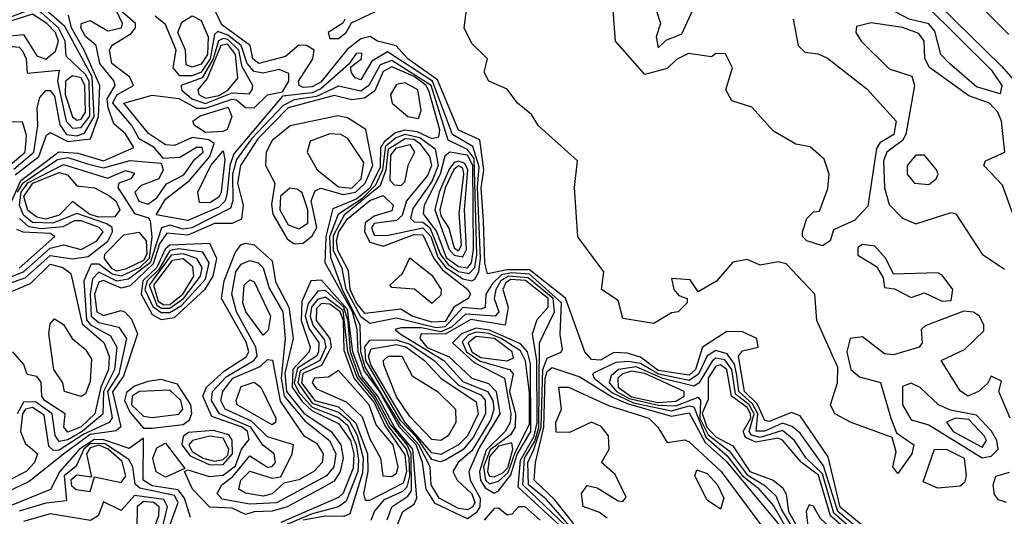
# Model space of a CAD drawing. Extents: x 2889633 to 3052318, y 540750 to 918690.
# Tile 591 of 656: x 2994816 to 2997035, y 822134 to 823254. Entities that reach past the tile are written whole.
import ezdxf

# ---------------------------------------------------------------- set-up
doc = ezdxf.new("R2010")
doc.units = 0

msp = doc.modelspace()

# ---------------------------------------------------------------- linework, layer by layer
at = {"layer": '0CON02XD'}
for points in [[(2997025, 823086.7), (2996972.2, 823102.2), (2996911.2, 823155), (2996892, 823175), (2996877.8, 823227.8), (2996865, 823244), (2996820, 823255), (2996765, 823284), (2996715, 823287.5), (2996695.8, 823295.8), (2996672.5, 823355), (2996616.4, 823406.4), (2996588.6, 823485), (2996597.1, 823522.9), (2996615, 823525.6), (2996635, 823508.1), (2997005, 823140.6), (2997029.4, 823105), (2997025, 823086.7)], [(2996675, 823496.2), (2997028.6, 823148.6), (2997093.3, 823075)], [(2997045, 823220), (2996867.3, 823397.3)], [(2994798.5, 822845), (2994818.7, 822891.3), (2994904.7, 822955.3), (2994947.1, 822952.9), (2995005, 822935.4), (2995073.8, 822965), (2995055, 822996.2), (2995028.8, 823018.8), (2995016, 823055), (2995013.6, 823075), (2995031.4, 823105), (2995029.2, 823115), (2994997.1, 823155), (2994988.6, 823195), (2994965, 823215.5), (2994954.2, 823235), (2994955.5, 823245), (2994975, 823251.8), (2995015, 823228.1), (2995045.7, 823235), (2995047.8, 823245), (2995015.2, 823315.2)], [(2996250, 823275), (2996260, 823245), (2996250, 823215), (2996255, 823190), (2996273, 823207), (2996308.3, 823221.7), (2996343, 823297)], [(2994935, 823008.9), (2994955, 823010.4), (2994974.3, 823035.7), (2994973.1, 823115), (2994965, 823130), (2994921.2, 823171.2), (2994918.8, 823205), (2994903.9, 823235), (2994865, 823269.6), (2994845, 823278.3), (2994757.1, 823245), (2994751.9, 823235), (2994766.1, 823206.1), (2994785, 823194.3), (2994815, 823191.2), (2994823, 823183), (2994830.8, 823165), (2994833.3, 823133.3), (2994905, 823140), (2994901.9, 823115), (2994921.2, 823025), (2994935, 823008.9)], [(2994803.2, 822916.8), (2994847.9, 822955), (2994856.9, 823015), (2994855.7, 823055), (2994861.9, 823078.1), (2994875, 823094), (2994885, 823094), (2994895, 823081.2), (2994906.7, 823016.7), (2994922, 822995), (2994945, 822991.8), (2994962.3, 822997.7), (2994984.2, 823035), (2994980, 823125), (2994917.9, 823237.9), (2994869.9, 823279.9)], [(2994811.5, 822865), (2994824.1, 822885.9), (2994901.8, 822938.2), (2994925, 822943.1), (2994968.8, 822928.8), (2995005, 822919.6), (2995065, 822936.4), (2995135, 822930), (2995140, 822915), (2995130, 822895), (2995090.2, 822879.8), (2995075.7, 822865), (2995084.6, 822844.6), (2995105, 822837.8), (2995125, 822851.9), (2995146.8, 822883.2), (2995186.5, 822903.5), (2995210.9, 822939.1), (2995230, 822955), (2995227.5, 822965), (2995215, 822965.6), (2995177.1, 822942.9), (2995140.7, 822940.7), (2995119.2, 822965), (2995085.7, 822985), (2995068.9, 823015), (2995026.4, 823065), (2995035, 823084.4), (2995072.5, 823105), (2995064.2, 823124.2), (2995023.8, 823155), (2995018.8, 823185), (2995025, 823196.2), (2995067.9, 823222.1), (2995077.5, 823235), (2995077.5, 823245), (2995038.5, 823278.5)], [(2996725, 822104.7), (2996665, 822154.5), (2996637.9, 822267.9), (2996575, 822360), (2996555, 822368), (2996505, 822347.8), (2996495, 822350), (2996477.6, 822387.6), (2996449.2, 822415), (2996436.2, 822495), (2996445, 822506.7), (2996480, 822515), (2996477.5, 822535), (2996445, 822550), (2996409.3, 822550.7), (2996354.5, 822515.5), (2996338.9, 822465), (2996325, 822452.2), (2996255, 822462.4), (2996215, 822492.9), (2996185, 822501.9), (2996155, 822503.1), (2996125, 822485.7), (2996105, 822487.5), (2996090, 822505), (2996045.8, 822625.8), (2995965, 822689.5), (2995915, 822689.8), (2995870.3, 822680.3), (2995864.2, 822704.2), (2995861.1, 822801.1), (2995856.4, 822873.6), (2995862.4, 822915), (2995852.9, 822982.9), (2995804.7, 823004.7), (2995757.7, 823117.7), (2995690.5, 823165), (2995664.6, 823194.6), (2995622.5, 823205), (2995605.8, 823215.8), (2995585, 823210.6), (2995553.9, 823186.1), (2995495, 823112.7), (2995475, 823101.8), (2995455, 823100.9), (2995446, 823105), (2995444.4, 823115), (2995477.1, 823165), (2995480, 823185), (2995462.5, 823195), (2995445, 823195.7), (2995415, 823170.8), (2995355, 823154.5), (2995341.5, 823165), (2995335.8, 823195), (2995271.9, 823241.9), (2995256.4, 823275)], [(2997048, 822355), (2997022.5, 822415), (2997028.3, 822438.3), (2997005, 822450), (2996996.7, 822433.3), (2996976.7, 822415), (2996952.5, 822405), (2996935, 822416.7), (2996892.5, 822485), (2996945, 822510), (2996988.3, 822551.7), (2996988.8, 822565), (2996978.8, 822585), (2996965, 822593.8), (2996943.8, 822596.2), (2996856.4, 822563.6), (2996847.5, 822555), (2996850, 822525), (2996842.5, 822515), (2996785, 822497.5), (2996765, 822500), (2996715, 822538.8), (2996687.5, 822535), (2996680, 822505), (2996688.8, 822465), (2996708.1, 822448.1), (2996755.5, 822435.5), (2996779.4, 822355), (2996792, 822322), (2996831.2, 822295), (2996826, 822275), (2996795, 822230), (2996783.3, 822245), (2996791.2, 822278.8), (2996781.7, 822311.7), (2996690, 822345), (2996652.5, 822365), (2996643.3, 822385), (2996658.8, 822435), (2996659.3, 822469.3), (2996612.5, 822575), (2996607.5, 822635), (2996543.2, 822703.2), (2996525, 822707.5), (2996485, 822700), (2996455, 822712.5), (2996423, 822707), (2996386.4, 822663.6), (2996345, 822640), (2996327, 822667), (2996285, 822670), (2996290, 822645), (2996301.7, 822631.7), (2996320, 822625), (2996320, 822615), (2996300, 822595), (2996285, 822592.5), (2996245, 822568.8), (2996175, 822580), (2996165, 822620), (2996127.5, 822645), (2996132.5, 822685), (2996073.6, 822763.6), (2996066.7, 822875), (2996073.3, 822935), (2995985, 823014.2), (2995969.6, 823039.6), (2995938, 823065), (2995915, 823096.7), (2995873.3, 823115), (2995862.5, 823135), (2995870, 823165), (2995835, 823200), (2995817.5, 823235), (2995823.3, 823275)], [(2996625, 822743.3), (2996590, 822755), (2996580, 822765), (2996580, 822775), (2996590, 822805), (2996605, 822820), (2996618.3, 822821.7), (2996637, 822873), (2996640, 822905), (2996628.8, 822938.8), (2996597, 822967), (2996565, 822972.5), (2996515, 823002.5), (2996466.1, 823056.1), (2996420.7, 823070.7), (2996407.5, 823095), (2996422.5, 823145), (2996406.4, 823176.4), (2996385, 823177.5), (2996375, 823170), (2996323, 823177), (2996296.4, 823163.6), (2996275, 823143.3), (2996225, 823130), (2996158.8, 823205), (2996153.3, 823275)], [(2994875, 823164.4), (2994897.4, 823182.6), (2994904, 823205), (2994897.3, 823225), (2994877.9, 823245), (2994845, 823266), (2994779.1, 823245), (2994772.7, 823235), (2994775, 823224.3), (2994786.6, 823216.6), (2994825, 823220), (2994855, 823172), (2994875, 823164.4)], [(2994806.2, 822903.8), (2994859.6, 822945), (2994877, 822993), (2994885, 822998.8), (2994925, 822979.1), (2994975.8, 822985), (2994994.2, 823035), (2994996.6, 823105), (2994962, 823185), (2994932.8, 823235), (2994926, 823264)], [(2996055, 822112.6), (2996002.4, 822172.4), (2995962.7, 822205), (2995961.2, 822255), (2995974.5, 822284.5), (2995991.2, 822335), (2995995.2, 822464.8), (2996005, 822490), (2996036.2, 822503.8), (2996039.3, 822510.7), (2996034, 822544), (2996036.9, 822615), (2995965, 822679.5), (2995925, 822683.1), (2995902.1, 822677.9), (2995881.6, 822658.4), (2995866.7, 822635), (2995865.4, 822604.6), (2995855, 822600.5), (2995815, 822604.6), (2995775, 822561), (2995755, 822558.9), (2995665, 822580.5), (2995605, 822568.6), (2995585, 822583.6), (2995552.3, 822645), (2995542.8, 822692.8), (2995523.3, 822733.3), (2995523.3, 822766.7), (2995549.2, 822815), (2995629.6, 822880.4), (2995641.9, 822915), (2995647.5, 822962.5), (2995685, 822985.3), (2995704.2, 822984.2), (2995717.5, 822975), (2995740, 822945), (2995744.2, 822925), (2995735, 822902), (2995687.5, 822845), (2995678.3, 822811.7), (2995665, 822800.6), (2995615, 822794.2), (2995608.9, 822785), (2995615, 822767.5), (2995643.2, 822766.8), (2995725, 822783.9), (2995742.9, 822765), (2995758.3, 822718.3), (2995775.8, 822695.8), (2995815, 822669.1), (2995835, 822664.4), (2995841.7, 822668.3), (2995850.9, 822685), (2995854.4, 822715.6), (2995847.7, 822875), (2995851.7, 822921.7), (2995837.3, 822967.3), (2995791.5, 822995), (2995746.6, 823115), (2995645, 823181.1), (2995609.7, 823160.3), (2995585, 823118), (2995572.1, 823122.1), (2995563.3, 823135), (2995562.5, 823147.5), (2995586.7, 823165), (2995587.5, 823177.5), (2995575, 823178), (2995557.5, 823152.5), (2995495, 823097.3), (2995475, 823088.8), (2995408.8, 823081.2), (2995298.7, 822951.3), (2995289.5, 822925), (2995283.8, 822863.8), (2995279.1, 822845), (2995265, 822830.5), (2995195, 822800.6), (2995123.6, 822813.6), (2995145, 822848.6), (2995198.9, 822891.1), (2995244.7, 822945.3), (2995254.5, 822974.5), (2995242.3, 822982.3), (2995205, 822987.8), (2995165, 822970), (2995145, 822971.4), (2995106.8, 822996.8), (2995051.2, 823065), (2995115, 823083.2), (2995175, 823075.5), (2995215, 823053.8), (2995235, 823054.1), (2995295, 823074.6), (2995305, 823073.1), (2995325, 823055.7), (2995345, 823054.5), (2995375, 823083.8), (2995408.8, 823091.2), (2995422.9, 823115), (2995422.5, 823132.5), (2995400.9, 823140.9), (2995365, 823132.9), (2995345, 823136.7), (2995328.8, 823155), (2995315.4, 823195), (2995285, 823218.4), (2995263.1, 823226.9), (2995255, 823220), (2995245.2, 823165), (2995225, 823135.4), (2995205, 823126.9), (2995177.2, 823127.2), (2995162.5, 823145), (2995168.9, 823185), (2995145, 823242.5), (2995121.7, 823261.7)], [(2995205, 823146.2), (2995191.4, 823151.4), (2995190, 823185), (2995172.5, 823225), (2995181.8, 823248.2), (2995205, 823261.9), (2995225, 823251.4), (2995241.1, 823215), (2995239.2, 823175), (2995225, 823153.5), (2995205, 823146.2)], [(2995548.8, 823255), (2995544.1, 823245.9), (2995511.2, 823225), (2995515, 823211.2)], [(2995515, 823211.2), (2995535, 823211.4), (2995552, 823225), (2995563.9, 823246.1), (2995617.9, 823272.1)], [(2996558.8, 823255), (2996570, 823195), (2996585, 823180), (2996615, 823176.7), (2996636.4, 823166.4), (2996725, 823097.5), (2996790.8, 823025), (2996785.8, 822995), (2996754.4, 822975.6), (2996746.6, 822963.4), (2996727, 822833), (2996698.3, 822801.7), (2996650, 822780), (2996642.5, 822755), (2996625, 822743.3)], [(2997075, 822757.5), (2997030.6, 822880.6), (2996988.8, 822925), (2996992.5, 822935), (2997035.8, 822955), (2997028, 823025), (2997020, 823045), (2997001.2, 823065), (2996955, 823082), (2996866, 823146), (2996856, 823166), (2996854, 823205), (2996842.1, 823222.1), (2996805, 823235.6), (2996735, 823246.7), (2996701.7, 823238.3), (2996700, 823225), (2996712.5, 823205), (2996775, 823142.5), (2996826.4, 823126.4), (2996832.5, 823105), (2996813.1, 822995), (2996805, 822981.4), (2996770, 822955), (2996762.5, 822935), (2996764.4, 822874.4), (2996775, 822836.7), (2996805, 822806.2), (2996835, 822793.3), (2996915, 822818.8), (2996925.7, 822815.7), (2996984.5, 822724.5), (2997035, 822691.2)], [(2995235, 823064.2), (2995295, 823088.9), (2995333.6, 823086.4), (2995340, 823095), (2995342, 823105), (2995317.4, 823147.4), (2995310.3, 823185), (2995285, 823208.6), (2995275, 823211.4), (2995264, 823206), (2995252.6, 823165), (2995227.4, 823122.6), (2995180, 823105), (2995181.2, 823095), (2995204.4, 823075), (2995235, 823064.2)], [(2995235, 823076.7), (2995265, 823082.3), (2995286.2, 823095), (2995308.2, 823121.8), (2995302.5, 823175), (2995285, 823198.4), (2995269.6, 823195), (2995239, 823121), (2995218, 823095), (2995220, 823085), (2995235, 823076.7)], [(2996064.8, 822094.8), (2995950, 822205), (2995953.7, 822265), (2995976.8, 822303.2), (2995985.8, 822334.2), (2995987.8, 822525), (2996021.5, 822595), (2996018.2, 822625), (2995961.7, 822671.7), (2995918, 822675), (2995900.7, 822665), (2995889.2, 822645), (2995885.6, 822625), (2995895.6, 822595), (2995887.5, 822585), (2995820.5, 822589.5), (2995789.4, 822560.6), (2995765, 822549.8), (2995721.2, 822558.8), (2995675, 822558.6), (2995662.5, 822555), (2995673.3, 822545), (2995772.2, 822485), (2995815, 822437.5), (2995870.6, 822415), (2995882.1, 822395), (2995884.6, 822375), (2995877.8, 822352.2), (2995835, 822281.4), (2995804, 822255), (2995792, 822235), (2995802, 822215), (2995835, 822184.2), (2995841.8, 822165), (2995837.5, 822155), (2995825, 822148.5), (2995805, 822151.1), (2995761.1, 822175), (2995743.8, 822205), (2995741.5, 822245), (2995715.8, 822295), (2995675, 822339.6), (2995595, 822470.4), (2995584.8, 822505), (2995583.4, 822565), (2995544, 822645), (2995517.2, 822717.2), (2995514.8, 822765), (2995534.3, 822815.7), (2995588.9, 822851.1), (2995618.8, 822881.2), (2995634.6, 822915.4), (2995641.2, 822968.8), (2995663, 822987), (2995684.8, 822995.2), (2995718.2, 822988.2), (2995752.5, 822962.5), (2995759.2, 822925), (2995745, 822888.9), (2995702.4, 822827.6), (2995697.1, 822805), (2995705, 822798.1), (2995725, 822796.8), (2995740.3, 822785), (2995764.3, 822724.3), (2995781.9, 822701.9), (2995805, 822685.8), (2995829.1, 822680.9), (2995841.8, 822695), (2995846.3, 822723.7), (2995840.2, 822940.2), (2995825, 822960.7), (2995781.5, 822981.5), (2995743.2, 823105), (2995655, 823161.8), (2995628.5, 823151.5), (2995603.3, 823105), (2995585, 823092.2), (2995535, 823103.3), (2995485, 823080.3), (2995435, 823072.9), (2995409.9, 823060.1), (2995338.9, 822985), (2995305, 822938.1), (2995295.9, 822905), (2995296.5, 822845), (2995291.1, 822828.9), (2995204.4, 822784.4), (2995185, 822781.2), (2995155, 822790), (2995136, 822784), (2995110.2, 822705), (2995061.5, 822668.5), (2995035, 822664.1), (2994995, 822684.5), (2994980.8, 822669.2), (2994975.3, 822635), (2994977.3, 822585), (2994995, 822570.8), (2995040, 822560), (2995057.1, 822535), (2995039.7, 822455), (2995014.3, 822415), (2995024.4, 822355.6), (2995018, 822345), (2994961.2, 822318.8), (2994905, 822282.7), (2994892.2, 822282.2), (2994881.9, 822291.9), (2994871.5, 822361.5), (2994845, 822378.9), (2994829.4, 822375), (2994822.4, 822365), (2994818.4, 822325), (2994828.9, 822298.9), (2994856.7, 822275), (2994850, 822255), (2994831.2, 822235), (2994753.9, 822196.1)], [(2996090.6, 822060.6), (2995939.7, 822199.7), (2995945, 822260.6), (2995975.5, 822314.5), (2995982, 822345), (2995981.6, 822485), (2995971.8, 822545), (2995982.1, 822577.9), (2996007.1, 822605), (2996007.4, 822625), (2995955.7, 822665.7), (2995922.5, 822667.5), (2995910.7, 822659.3), (2995904.6, 822645), (2995916.9, 822605), (2995910, 822565), (2995832.6, 822577.4), (2995775, 822544.3), (2995721.2, 822545), (2995717.8, 822535), (2995734.2, 822514.2), (2995783.7, 822493.7), (2995835.4, 822445.4), (2995872.9, 822432.9), (2995889.6, 822415), (2995898.2, 822365), (2995851.5, 822288.5), (2995828.5, 822235), (2995831.5, 822215), (2995854.1, 822175), (2995853.3, 822155), (2995845, 822141.5), (2995825, 822128.1), (2995752.4, 822162.4), (2995731.8, 822195), (2995723.9, 822255), (2995709.5, 822295), (2995672.4, 822335), (2995626.6, 822416.6), (2995592.6, 822462.6), (2995578.6, 822505), (2995576.5, 822555), (2995566.4, 822595), (2995504.4, 822705), (2995507.1, 822765), (2995522.4, 822827.6), (2995575, 822849.3), (2995605.7, 822875), (2995629, 822921), (2995629.8, 822965), (2995639.7, 822980.3), (2995661.5, 822998.5), (2995685, 823004.8), (2995711.5, 823001.5), (2995745, 822985.4), (2995760.5, 822989.5), (2995763.1, 823005), (2995739.3, 823090.7), (2995732.4, 823105), (2995705.1, 823125.1), (2995655, 823147.5), (2995635, 823136.7), (2995616.7, 823093.3), (2995593.4, 823076.6), (2995565, 823072.5), (2995525, 823082.5), (2995421.1, 823055), (2995352.7, 822985), (2995313.8, 822925), (2995307.3, 822885), (2995320, 822835), (2995315.9, 822804.1), (2995295, 822793.8), (2995255, 822793.8), (2995195, 822767.3), (2995148, 822772), (2995131.7, 822748.3), (2995116.8, 822703.2), (2995065, 822653.1), (2995045, 822648.2), (2995005, 822665.4), (2994995, 822661.9), (2994985.3, 822635), (2994990, 822595), (2995005, 822586.5), (2995045, 822597.5), (2995054.2, 822594.2), (2995068.3, 822578.3), (2995081.9, 822545), (2995050.5, 822449.5), (2995025.3, 822414.7), (2995044.4, 822335.6), (2995033.5, 822326.5), (2994975, 822317.9), (2994915, 822273.8), (2994837.4, 822212.6), (2994749.5, 822170.5)], [(2994945, 823026.7), (2994955, 823028.9), (2994964.5, 823045), (2994963.4, 823105), (2994955, 823122.7), (2994935, 823127.1), (2994919.6, 823115), (2994918.8, 823085), (2994935, 823034.2), (2994945, 823026.7)], [(2995715, 823030.8), (2995721.1, 823048.9), (2995713.5, 823095), (2995685, 823110.9), (2995665, 823107.1), (2995651.8, 823085), (2995655.6, 823065), (2995691.2, 823035), (2995715, 823030.8)], [(2995235, 822999.1), (2995210, 823015), (2995206.7, 823025), (2995223, 823037), (2995286.3, 823056.3), (2995294, 823035), (2995283.8, 823006.2), (2995275, 823001.2), (2995235, 822999.1)], [(2995435, 822748), (2995455, 822750), (2995475, 822766.2), (2995485.5, 822785), (2995473.3, 822845), (2995482.2, 822867.8), (2995495, 822873.3), (2995545, 822859.7), (2995573.3, 822865), (2995594.7, 822885), (2995612.3, 822925), (2995596.1, 823006.1), (2995555, 823032.5), (2995533, 823037), (2995426.1, 823013.9), (2995385, 822981.2), (2995371.4, 822955), (2995370, 822925), (2995391.2, 822885), (2995383.4, 822836.6), (2995386.7, 822815), (2995419.1, 822759.1), (2995435, 822748)], [(2994794.2, 822925.8), (2994828.5, 822955), (2994832.1, 822992.1), (2994822.9, 823022.9), (2994762.6, 823022.6)], [(2995565, 822873.9), (2995585.4, 822895), (2995591.7, 822931.7), (2995555.7, 822985.7), (2995540, 822995), (2995515, 822996.2), (2995470.5, 822979.5), (2995463.8, 822955), (2995486.7, 822915), (2995535, 822876.9), (2995565, 822873.9)], [(2995675, 822879.2), (2995660.5, 822880.5), (2995650.8, 822890.8), (2995652.2, 822947.8), (2995665, 822964.6), (2995695, 822971.9), (2995705.7, 822955), (2995691.1, 822925), (2995683.2, 822886.8), (2995675, 822879.2)], [(2995245, 822840.6), (2995221.4, 822841.4), (2995217.5, 822865), (2995247.1, 822925), (2995275, 822957.5), (2995278.2, 822938.2), (2995270.4, 822865), (2995265, 822853.1), (2995245, 822840.6)], [(2995825, 822693.9), (2995834.4, 822705.6), (2995839, 822735), (2995837.4, 822925), (2995825, 822948.2), (2995785.4, 822954.6), (2995774.1, 822945.9), (2995763.8, 822905), (2995727.7, 822835), (2995725.5, 822815.5), (2995755.7, 822775.7), (2995777.4, 822717.4), (2995805, 822696.7), (2995825, 822693.9)], [(2996865, 822882), (2996881.2, 822895), (2996886, 822905), (2996882, 822915), (2996855, 822948), (2996835, 822948), (2996816.2, 822925), (2996816.2, 822905), (2996832.5, 822885), (2996865, 822882)], [(2994791.1, 822658.9), (2994828.8, 822671.2), (2994885, 822721.8), (2994935.7, 822714.3), (2994970.8, 822719.2), (2995015, 822754.5), (2995025.6, 822775), (2995024.4, 822785), (2995012.9, 822792.9), (2994945, 822816.2), (2994891.2, 822795), (2994845, 822796.2), (2994825, 822812.5), (2994815.8, 822835), (2994820, 822865), (2994834.4, 822885.6), (2994915, 822927.1), (2995013.9, 822896.1), (2995055, 822913.8), (2995075, 822907.5), (2995066.7, 822895), (2995040, 822885), (2995037.5, 822875), (2995075, 822816.2), (2995106.4, 822806.4), (2995110, 822800), (2995113.9, 822763.9), (2995107.9, 822715), (2995086.8, 822695), (2995045, 822675.3), (2995025, 822679.4), (2994995, 822702.5), (2994977.5, 822702.5), (2994960.6, 822665), (2994967.1, 822577.1), (2994975.8, 822565.8), (2995020.9, 822540.9), (2995035.6, 822515), (2995030.3, 822465), (2995005.2, 822415), (2995003.8, 822363.8), (2994957.1, 822325), (2994925, 822306.1), (2994905, 822302.2), (2994896.2, 822316.2), (2994889.4, 822365), (2994852.1, 822392.1), (2994825, 822391.1), (2994810.8, 822365)], [(2995815, 822718.5), (2995822.8, 822735), (2995818.6, 822825), (2995825.8, 822915), (2995819.1, 822929.1), (2995805, 822934.7), (2995795, 822931.6), (2995785, 822917.8), (2995761.1, 822865), (2995751.6, 822825), (2995784.3, 822735), (2995795, 822722.5), (2995815, 822718.5)], [(2995805, 822732.5), (2995811.5, 822745), (2995806.8, 822816.8), (2995817.3, 822905), (2995815, 822918.5), (2995805, 822923.8), (2995794.5, 822915.5), (2995775, 822874.2), (2995762.9, 822825), (2995765, 822811.4), (2995783.5, 822783.5), (2995795, 822739.2), (2995805, 822732.5)], [(2994875, 822804.1), (2994855, 822808.1), (2994835, 822823.1), (2994825.9, 822855), (2994846.2, 822885), (2994905, 822909.2), (2994923.8, 822903.8), (2994945, 822878.8), (2994985, 822874.3), (2995017.4, 822857.4), (2995033.1, 822845), (2995041.9, 822825), (2995030.9, 822809.1), (2994995, 822808.6), (2994974.4, 822814.4), (2994935, 822843.8), (2994905, 822812.9), (2994875, 822804.1)], [(2995445, 822782.2), (2995465.5, 822795), (2995465.3, 822825), (2995453.1, 822863.1), (2995441.7, 822871.7), (2995425, 822873.5), (2995404.1, 822855.9), (2995402.3, 822825), (2995421.3, 822791.3), (2995445, 822782.2)], [(2995745, 822571.2), (2995700.8, 822585), (2995675, 822600.6), (2995595, 822591.1), (2995575, 822614), (2995561.1, 822645), (2995557.2, 822687.2), (2995533.4, 822733.4), (2995530, 822755), (2995535.3, 822775), (2995555, 822804.5), (2995605, 822845.8), (2995635, 822857.1), (2995658, 822835), (2995655, 822822.5), (2995615, 822810.4), (2995594.7, 822795.3), (2995593.2, 822775), (2995605, 822752.2), (2995635, 822743.1), (2995705, 822768.9), (2995725, 822768.2), (2995749.4, 822715), (2995769.3, 822689.3), (2995826, 822645), (2995832, 822635), (2995826.7, 822625), (2995794.3, 822605.7), (2995775, 822573.2), (2995745, 822571.2)], [(2994767.4, 822662.6), (2994825.2, 822684.8), (2994885, 822738.5), (2994915, 822745.7), (2994955, 822735.4), (2994990, 822755), (2995004.3, 822775), (2994995.8, 822785), (2994955, 822800), (2994939.7, 822800.3), (2994913.4, 822786.6), (2994865, 822781.9), (2994836.7, 822786.7), (2994815.6, 822805.6)], [(2994815, 822693.2), (2994895.8, 822765), (2994885, 822771.4), (2994824.4, 822774.4), (2994810.3, 822780.3)], [(2995035, 822686.6), (2995025, 822692), (2995007.3, 822715), (2995008.5, 822725), (2995051.2, 822768.8), (2995085, 822774.4), (2995101.1, 822755), (2995102.6, 822725), (2995095, 822710.9), (2995055, 822690.9), (2995035, 822686.6)], [(2995135, 822577.8), (2995165, 822581.9), (2995233.9, 822646.1), (2995252, 822675), (2995260.9, 822715), (2995245, 822749.2), (2995155, 822745.3), (2995144, 822736), (2995125.5, 822694.5), (2995093.9, 822665), (2995090.3, 822635), (2995115, 822588.6), (2995135, 822577.8)], [(2995325, 822137.5), (2995295, 822152.5), (2995244.6, 822154.6), (2995205.6, 822195), (2995187.5, 822235), (2995195, 822238.8), (2995243.2, 822223.2), (2995275, 822226.8), (2995302.3, 822247.7), (2995316.4, 822285), (2995333.1, 822306.9), (2995329.5, 822325), (2995317.8, 822335), (2995249.1, 822359.1), (2995229.1, 822405), (2995236.9, 822425), (2995278, 822462), (2995326.4, 822493.6), (2995332.5, 822505), (2995326.3, 822526.3), (2995270.8, 822625), (2995277.3, 822665), (2995301.8, 822728.2), (2995314.4, 822745.6), (2995325, 822750), (2995345, 822746.2), (2995385, 822710), (2995392.6, 822662.6), (2995423.1, 822605), (2995432.9, 822535), (2995413.6, 822456.4), (2995417.8, 822415), (2995456.6, 822366.6), (2995517.8, 822325), (2995540, 822295), (2995545.3, 822265), (2995538.5, 822235), (2995525, 822213.1), (2995497.3, 822197.3), (2995418.8, 822155), (2995385, 822145.4), (2995345, 822143.8), (2995325, 822137.5)], [(2996895, 822618.8), (2996915, 822620), (2996918.8, 822645), (2996895, 822677.5), (2996885, 822682.5), (2996785, 822680), (2996767.5, 822715), (2996743, 822743), (2996715, 822746.7), (2996705, 822740), (2996705, 822722.5), (2996747, 822697), (2996761.7, 822671.7), (2996765, 822650), (2996787, 822647), (2996825, 822627.5), (2996855, 822637.5), (2996895, 822618.8)], [(2995155, 822593.4), (2995181.1, 822608.9), (2995235, 822668.1), (2995243.6, 822705), (2995229.1, 822729.1), (2995175, 822736.6), (2995155, 822732.9), (2995129.6, 822690.4), (2995103.3, 822665), (2995098.6, 822645), (2995116.7, 822606.7), (2995135, 822593.4), (2995155, 822593.4)], [(2995155, 822603.3), (2995185.1, 822624.9), (2995223.8, 822675), (2995227.3, 822695), (2995215.3, 822715.3), (2995185, 822725.8), (2995157.7, 822722.3), (2995107.8, 822655), (2995125, 822610), (2995135, 822603.3), (2995155, 822603.3)], [(2994775, 822630.6), (2994841.1, 822658.9), (2994885, 822702.2), (2994913.8, 822695), (2994931.5, 822681.5), (2994957.4, 822567.4), (2995006, 822526), (2995018.2, 822495), (2995016.8, 822465), (2994999, 822425), (2994985.5, 822365), (2994955, 822335.5), (2994925, 822323.3)], [(2995140.9, 822610.9), (2995155, 822611.6), (2995183.8, 822635), (2995208.5, 822675), (2995206.6, 822696.6), (2995185, 822714), (2995159.7, 822710.3), (2995117.9, 822655), (2995128.5, 822618.5), (2995140.9, 822610.9)], [(2995335, 822160.9), (2995272.5, 822172.5), (2995261.2, 822185), (2995272, 822205), (2995296.4, 822223.6), (2995335, 822270), (2995374.6, 822244.6), (2995385, 822245.8), (2995392.9, 822255), (2995390, 822275), (2995364.5, 822294.5), (2995337.1, 822335), (2995266.9, 822365), (2995248.2, 822395), (2995251.1, 822415), (2995281.4, 822448.6), (2995344.2, 822485), (2995351.1, 822495), (2995348.5, 822515), (2995304.6, 822595), (2995294.5, 822634.5), (2995303.3, 822685), (2995315, 822702), (2995335, 822710.8), (2995353.3, 822705), (2995365, 822693.8), (2995378.3, 822648.3), (2995409.1, 822595), (2995414.3, 822535), (2995405.2, 822445), (2995412.2, 822405), (2995459.1, 822349.1), (2995514.3, 822305), (2995528.5, 822275), (2995524.4, 822245), (2995507.5, 822225), (2995395, 822164.5), (2995335, 822160.9)], [(2995745, 822613.3), (2995705.9, 822645.9), (2995655, 822650), (2995650, 822655), (2995678.8, 822681.2), (2995695, 822716.2), (2995745, 822677.5), (2995765.8, 822645), (2995765, 822632.5), (2995745, 822613.3)], [(2995365, 822542.5), (2995326, 822595), (2995319.2, 822615), (2995322, 822655), (2995335, 822666.7), (2995345, 822662.5), (2995381.2, 822585), (2995376.4, 822553.6), (2995365, 822542.5)], [(2995663.8, 822106.2), (2995679.4, 822145), (2995705, 822160.8), (2995710.9, 822175), (2995701.9, 822285), (2995661.1, 822335), (2995623.2, 822405), (2995588.2, 822448.2), (2995567.3, 822505), (2995555, 822599.7), (2995496.2, 822666.2), (2995472, 822665), (2995451.9, 822618.1), (2995450.3, 822575), (2995470.6, 822515), (2995468.6, 822505), (2995431.5, 822465), (2995430.2, 822425), (2995452.6, 822392.6), (2995475, 822371.3), (2995535, 822343.2), (2995561.4, 822305), (2995568.9, 822275), (2995568, 822242), (2995545, 822185.8), (2995535, 822176.5), (2995405, 822120)], [(2995644.2, 822125.8), (2995654.5, 822155.5), (2995691.1, 822178.9), (2995699, 822191), (2995698.6, 822275), (2995689.3, 822295), (2995651.2, 822341.2), (2995617.6, 822405), (2995580.8, 822450.8), (2995561.6, 822505), (2995556.6, 822573.4), (2995546.9, 822605), (2995505, 822642.9), (2995488.3, 822641.7), (2995466.1, 822613.9), (2995459.7, 822585), (2995467.8, 822557.8), (2995490, 822525), (2995489.6, 822505), (2995485, 822494.5), (2995442.3, 822467.7), (2995434.5, 822435), (2995444.4, 822414.4), (2995475, 822380), (2995535, 822356.6), (2995555, 822339.2), (2995574.7, 822295), (2995579.6, 822260.4), (2995578.1, 822235), (2995552, 822168), (2995535, 822155.5), (2995475, 822139), (2995395, 822105.3)], [(2995608, 822125), (2995615.7, 822145), (2995638.5, 822171.5), (2995679.9, 822190.1), (2995689.6, 822200.4), (2995695.5, 822224.5), (2995694.1, 822265), (2995688.1, 822285), (2995647.4, 822337.4), (2995615, 822400.2), (2995576.4, 822446.4), (2995555.7, 822505), (2995545, 822597.5), (2995505, 822628), (2995487.4, 822622.6), (2995473.6, 822605), (2995471.2, 822585), (2995476.5, 822565), (2995502.2, 822532.2), (2995506.4, 822515), (2995492.9, 822485), (2995448.4, 822461.6), (2995442.7, 822435), (2995475, 822389), (2995535, 822368.8), (2995559, 822349), (2995576.4, 822316.4), (2995590, 822265), (2995588.4, 822231.6), (2995560.5, 822139.5), (2995547, 822133), (2995505, 822134.2), (2995455, 822125.2)], [(2995605, 822170), (2995681.1, 822208.9), (2995688.8, 822235), (2995685, 822272.5), (2995639.2, 822339.2), (2995615, 822391), (2995570, 822445), (2995547.7, 822507.7), (2995545.8, 822574.2), (2995538.5, 822595), (2995515, 822611.9), (2995496.6, 822613.4), (2995485, 822602), (2995484.2, 822575), (2995515.5, 822535), (2995518.2, 822515), (2995496.3, 822473.7), (2995454.6, 822455.4), (2995451.6, 822435), (2995481.2, 822395), (2995535, 822380.3), (2995573.8, 822343.8), (2995599.7, 822275), (2995600.6, 822235), (2995591.1, 822185), (2995595, 822170), (2995605, 822170)], [(2994955, 822403.8), (2994917.5, 822415), (2994913.3, 822435), (2994893.5, 822465), (2994882.2, 822545), (2994885, 822567.5), (2994895, 822578.8), (2994915, 822566.2), (2994934.5, 822534.5), (2994965, 822510), (2994978.3, 822488.3), (2994975, 822437.5), (2994965, 822410), (2994955, 822403.8)], [(2995885, 822185.7), (2995895, 822191.2), (2995922.8, 822227.2), (2995937.1, 822272.9), (2995967.8, 822325), (2995967.5, 822477.5), (2995960.3, 822505), (2995945, 822522.5), (2995875, 822553.7), (2995845, 822558.1), (2995811.5, 822545), (2995791.4, 822525), (2995840.5, 822480.5), (2995908.5, 822445), (2995923.1, 822365), (2995921.3, 822345), (2995910, 822325), (2995867.4, 822282.6), (2995852.6, 822235), (2995854.8, 822215), (2995865, 822197.9), (2995885, 822185.7)], [(2995875, 822206.9), (2995895, 822213.1), (2995917.2, 822232.8), (2995932.4, 822277.6), (2995965, 822341.2), (2995965, 822412.5), (2995956, 822484), (2995945, 822507.1), (2995901.3, 822535), (2995873.7, 822546.3), (2995845, 822548.9), (2995827.2, 822542.8), (2995812.9, 822527.1), (2995823.4, 822505), (2995853.5, 822483.5), (2995920, 822465), (2995928.1, 822455), (2995920, 822415), (2995933.3, 822365), (2995932.5, 822335), (2995922.4, 822317.6), (2995876.4, 822283.6), (2995861.5, 822245), (2995865.5, 822215), (2995875, 822206.9)], [(2995763.6, 822256.4), (2995745, 822262.1), (2995711.3, 822311.3), (2995675, 822348.9), (2995596, 822485), (2995593.9, 822516.1), (2995605, 822530.6), (2995665, 822531.6), (2995695, 822522.1), (2995750, 822485), (2995805, 822429.6), (2995855, 822407.3), (2995865, 822395.7), (2995866.2, 822365), (2995838.3, 822311.7), (2995815, 822283.3), (2995775, 822260), (2995763.6, 822256.4)], [(2995765, 822273.1), (2995745, 822276.7), (2995684.5, 822345), (2995607.6, 822475), (2995602.4, 822495), (2995608.4, 822511.6), (2995665, 822521.4), (2995686.2, 822516.2), (2995728.5, 822485), (2995765.3, 822445.3), (2995845, 822392), (2995849.1, 822365), (2995825, 822315.6), (2995805.3, 822294.7), (2995765, 822273.1)], [(2995915, 822484.5), (2995928.9, 822491.1), (2995925.6, 822505), (2995886.2, 822535), (2995845, 822539.5), (2995826.7, 822525), (2995835.3, 822505), (2995855, 822491.5), (2995915, 822484.5)], [(2994925, 822323.3), (2994916, 822335), (2994918.9, 822365), (2994872.5, 822395), (2994866.5, 822405), (2994865, 822436.2), (2994855, 822448.8), (2994833.6, 822453.6), (2994825.8, 822475.8), (2994801.2, 822505)], [(2996715, 822098.2), (2996659.4, 822145), (2996627.6, 822247.6), (2996575, 822321.4), (2996556.4, 822336.4), (2996535, 822343.8), (2996495, 822325.4), (2996475.7, 822325.7), (2996479.1, 822365), (2996467.3, 822387.3), (2996436.5, 822415), (2996431.9, 822451.9), (2996426.6, 822476.6), (2996410.4, 822500.4), (2996385, 822507.5), (2996365, 822495.7), (2996346, 822454), (2996325, 822439.7), (2996255.7, 822454.3), (2996215, 822478.4), (2996187.5, 822482.5), (2996159.6, 822480.4), (2996111.9, 822458.1), (2996106.7, 822455), (2996110.6, 822445), (2996151.9, 822411.9), (2996199.6, 822389.6), (2996285, 822371.9), (2996325, 822383.2), (2996335, 822380.6), (2996362, 822312), (2996410.3, 822270.3), (2996445, 822225.3), (2996478.4, 822198.4), (2996515, 822157.1), (2996544.7, 822105)], [(2995365, 822179.2), (2995325, 822186), (2995310, 822195), (2995314.3, 822215), (2995335, 822235.8), (2995385, 822220), (2995405, 822222.5), (2995430, 822275), (2995433.3, 822295), (2995375, 822313.1), (2995338.3, 822348.3), (2995279.4, 822375), (2995269.4, 822395), (2995274.4, 822415), (2995296.9, 822445), (2995358.2, 822471.8), (2995375, 822487.5), (2995385.7, 822485.7), (2995403.3, 822393.3), (2995456.1, 822316.1), (2995485, 822298.8), (2995500, 822275), (2995498, 822255), (2995478.8, 822235), (2995445, 822215.8), (2995411.2, 822208.8), (2995385, 822184.3), (2995365, 822179.2)], [(2995765, 822304.5), (2995745, 822306.9), (2995695, 822358.9), (2995665, 822403.5), (2995637.1, 822475), (2995636, 822485), (2995646.2, 822495), (2995677.5, 822495), (2995700.6, 822450.6), (2995757.5, 822415), (2995798, 822375), (2995799.2, 822345), (2995781.4, 822315), (2995765, 822304.5)], [(2996705, 822093.5), (2996650.8, 822140.8), (2996625, 822229.5), (2996588.5, 822265), (2996561.9, 822305), (2996535, 822327.1), (2996485, 822311.4), (2996465, 822316.7), (2996460, 822325), (2996471, 822365), (2996459.5, 822385), (2996429.3, 822409.3), (2996420.8, 822465), (2996405, 822486.9), (2996385, 822490), (2996376.4, 822483.6), (2996346.1, 822433.9), (2996335, 822427.1), (2996265, 822444.8), (2996205, 822470.5), (2996165.3, 822464.7), (2996149.3, 822450.7), (2996144.4, 822435), (2996161.3, 822415), (2996189.4, 822399.4), (2996255.6, 822384.4), (2996295, 822383.2), (2996345, 822402.5), (2996350, 822395), (2996348.9, 822355), (2996367.7, 822317.7), (2996415, 822281.2), (2996455, 822227.6), (2996493.1, 822205), (2996519.7, 822179.7), (2996533.4, 822146.6), (2996552.8, 822115)], [(2996723.5, 822065), (2996642.8, 822135), (2996616.2, 822226.2), (2996577.8, 822255), (2996535, 822305.6), (2996525, 822310), (2996475, 822300.8), (2996451.3, 822311.3), (2996446.7, 822325), (2996463.5, 822355), (2996463, 822365), (2996455, 822379.2), (2996419.7, 822405), (2996409.3, 822465), (2996395, 822475.4), (2996385, 822472.1), (2996367.2, 822445), (2996367.2, 822397.2), (2996353.9, 822366.1), (2996364.4, 822334.4), (2996385, 822313.1), (2996422.9, 822292.9), (2996461.2, 822235), (2996513.8, 822215), (2996535, 822198.8), (2996543.4, 822183.4), (2996548.8, 822145), (2996565.3, 822115)], [(2995655, 822223.6), (2995665, 822231.4), (2995669.2, 822245), (2995657.5, 822295), (2995619.7, 822339.7), (2995603.4, 822385), (2995535, 822462.5), (2995512.2, 822447.8), (2995480, 822445), (2995475.6, 822435), (2995485, 822420.9), (2995552, 822392), (2995588.3, 822358.3), (2995605, 822308.6), (2995629.1, 822265), (2995634.4, 822225), (2995655, 822223.6)], [(2996065, 822116.7), (2996021.4, 822171.4), (2995975.7, 822215), (2995978.6, 822255), (2995997.1, 822335), (2996000.4, 822445), (2996005, 822460.6), (2996015, 822469.5), (2996078.4, 822448.4), (2996152.1, 822402.1), (2996187.3, 822387.3), (2996285, 822359.2), (2996325, 822367.3), (2996360.5, 822300.5), (2996408.2, 822258.2), (2996526.8, 822115)], [(2996255, 822390.6), (2996295, 822393.7), (2996313.1, 822405), (2996313.1, 822415), (2996225, 822455.6), (2996195, 822461), (2996174.8, 822455.2), (2996163.8, 822445), (2996164.7, 822425), (2996195, 822403.3), (2996255, 822390.6)], [(2995115, 822332.5), (2995185, 822340.8), (2995198.6, 822351.4), (2995204.5, 822365.5), (2995202.1, 822385), (2995171.7, 822431.7), (2995135, 822442), (2995105, 822438), (2995075, 822427.5), (2995057.1, 822412.9), (2995052.7, 822395), (2995065, 822367.5), (2995095, 822332.5), (2995115, 822332.5)], [(2995385, 822340), (2995306.7, 822385), (2995303.8, 822395), (2995315, 822426.7), (2995345, 822436), (2995360, 822425), (2995393.3, 822355), (2995392.5, 822345), (2995385, 822340)], [(2996985, 822265.6), (2997005, 822269.4), (2997020.8, 822285), (2997018.1, 822305), (2997006.1, 822326.1), (2996971.7, 822361.7), (2996913.1, 822373.1), (2996886.7, 822385), (2996845, 822424), (2996825, 822434), (2996805, 822426.7), (2996805.5, 822385), (2996825, 822351.4), (2996865, 822340), (2996985, 822265.6)], [(2995115, 822356.7), (2995175, 822364.4), (2995184.2, 822375), (2995179.5, 822395), (2995155, 822418.2), (2995085.5, 822415.5), (2995070, 822405), (2995068.2, 822385), (2995095, 822359.5), (2995115, 822356.7)], [(2996139.6, 822129.6), (2996122.4, 822142.4), (2996086.1, 822156.1), (2996082, 822185), (2996095, 822203.3), (2996117.7, 822197.7), (2996165, 822168.8), (2996175, 822167.5), (2996183, 822177), (2996158.3, 822228.3), (2996127.5, 822255), (2996144.2, 822285), (2996142.9, 822315), (2996126.2, 822336.2), (2996105, 822345.8), (2996055, 822323.1), (2996025, 822323.8), (2996024.3, 822345), (2996036.7, 822375), (2996031.2, 822425), (2996052.5, 822425), (2996143.3, 822383.3), (2996234, 822355), (2996254, 822335), (2996275, 822300), (2996315, 822306.2), (2996325, 822302), (2996396.7, 822235), (2996515, 822076)], [(2996985, 822290), (2996994.2, 822305), (2996989.4, 822315), (2996955, 822352.2), (2996924.6, 822355.4), (2996904.2, 822345.8), (2996919.2, 822325), (2996985, 822290)], [(2995245, 822249.7), (2995275, 822250.8), (2995296, 822275), (2995295.3, 822305.3), (2995287.8, 822317.8), (2995252.9, 822327.1), (2995196.9, 822323.1), (2995185, 822314), (2995181.8, 822295), (2995200.2, 822270.2), (2995245, 822249.7)], [(2995201.1, 822131.1), (2995187.5, 822175), (2995173.6, 822193.6), (2995115, 822202.5), (2995094.4, 822215), (2995095, 822310), (2995063.1, 822286.9), (2995006.1, 822306.1), (2994985, 822307.1), (2994951.1, 822285), (2994907.1, 822235), (2994885.5, 822194.5), (2994793.3, 822156.7)], [(2995155.6, 822115), (2995173.1, 822165), (2995165, 822180.6), (2995087.3, 822197.3), (2995076.3, 822206.3), (2995071.5, 822245), (2995062, 822262), (2995007.8, 822297.8), (2994975, 822297), (2994961.2, 822285), (2994943.3, 822246.7), (2994916.4, 822225), (2994921.7, 822168.3), (2994875, 822163.1), (2994815, 822145.6)], [(2995145, 822221.8), (2995123.9, 822233.9), (2995116.5, 822265), (2995125, 822287.8), (2995145, 822298.5), (2995188.3, 822241.7), (2995145, 822221.8)], [(2995255, 822257.9), (2995275, 822261.8), (2995285, 822271.5), (2995287.6, 822285), (2995275, 822310), (2995244.6, 822314.6), (2995206, 822305), (2995197.5, 822295), (2995205, 822280), (2995229.4, 822265), (2995255, 822257.9)], [(2995885, 822222.5), (2995905, 822231.6), (2995915.8, 822244.2), (2995927.6, 822285), (2995925, 822299.4), (2995895, 822291.9), (2995875, 822268.5), (2995870.5, 822235), (2995875, 822224.5), (2995885, 822222.5)], [(2994975, 822190), (2994985, 822222.5), (2995045, 822210), (2995055.4, 822224.6), (2995047.3, 822257.3), (2995016.1, 822285), (2994995, 822294), (2994975, 822288.1), (2994966.9, 822275), (2994978.3, 822221.7), (2994945, 822226.5), (2994931.5, 822215), (2994933.3, 822203.3), (2994943.9, 822193.9), (2994975, 822190)], [(2996885, 822197.1), (2996851.7, 822211.7), (2996877.5, 822285), (2996905, 822284.5), (2996944.4, 822265), (2996948.9, 822225), (2996945, 822210), (2996935, 822201.4), (2996885, 822197.1)], [(2996395, 822150), (2996365, 822170), (2996337.5, 822225), (2996341.7, 822238.3), (2996365, 822230), (2996388.8, 822205), (2996402.5, 822175), (2996395, 822150)], [(2997040, 822165), (2997021.3, 822171.3), (2997012.6, 822182.6), (2997009.4, 822205), (2997015.6, 822224.4), (2997046.4, 822233.6)], [(2995137.5, 822105), (2995149.1, 822155), (2995141.5, 822171.5), (2995075, 822180.6), (2995045, 822146.7), (2995005, 822166.7), (2994993.3, 822135), (2994975.8, 822124.2), (2994885, 822139.4), (2994825, 822122)], [(2995110, 822085), (2995129.6, 822135), (2995130.5, 822155), (2995118, 822165), (2995095, 822166.9), (2995081.1, 822155), (2995080, 822105)], [(2995988.8, 822125), (2995955, 822155.5), (2995940, 822155), (2995925, 822138.8), (2995915, 822136.7), (2995895, 822152.5), (2995885, 822151.2), (2995862.5, 822125)], [(2996665, 822014.7), (2996685, 822022.7), (2996694.6, 822035), (2996689.2, 822065), (2996619.6, 822129.6), (2996605, 822156.7), (2996595, 822160), (2996588, 822145), (2996597.5, 822065), (2996631.8, 822025), (2996665, 822014.7)]]:
    msp.add_lwpolyline(points, dxfattribs=at)

doc.saveas('drawing.dxf')
